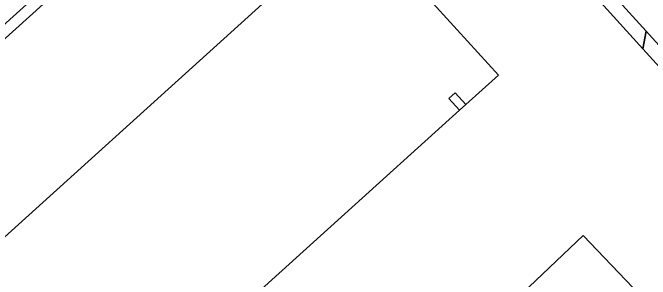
# Model space of a CAD drawing. Extents: x 156141 to 158132, y 385651 to 388333.
# Drawn here: x 156678.1 to 156788.2, y 387398.7 to 387444.8 of the extents above; entities that cross this region are included whole.
import ezdxf

# ---------------------------------------------------------------- set-up
doc = ezdxf.new("R2010")
doc.units = 0
for name, color, linetype in [('IMGEO_Berm_groen', 7, 'Continuous'), ('IMGEO_Erf', 7, 'Continuous'), ('IMGEO_Groenvoorziening', 7, 'Continuous'), ('IMGEO_Hek', 7, 'Continuous'), ('IMGEO_Pand', 7, 'Continuous'), ('IMGEO_Pand_overbouw', 7, 'Continuous'), ('IMGEO_Rijbaan_lokaal_gesloten', 7, 'Continuous'), ('IMGEO_Rijbaan_lokaal_onverhard', 7, 'Continuous'), ('IMGEO_Rijbaan_lokaal_open', 7, 'Continuous')]:
    doc.layers.add(name, color=color, linetype=linetype)

msp = doc.modelspace()

# ---------------------------------------------------------------- linework, layer by layer
at = {"layer": 'IMGEO_Berm_groen'}
msp.add_lwpolyline([(156752.33, 387480.27), (156747.38, 387485.78), (156744.24, 387485.69), (156786.89, 387438.57), (156787.48, 387441.6)], close=True, dxfattribs=at)
at = {"layer": 'IMGEO_Erf'}
msp.add_lwpolyline([(156793.29, 387431.51), (156786.89, 387438.57), (156744.24, 387485.69), (156737.11, 387493.58), (156736.88, 387493.83), (156736.66, 387494.08), (156736.44, 387494.33), (156623.06, 387391.86), (156682.79, 387325.73), (156672.86, 387316.29), (156576.49, 387224.71)], dxfattribs=at)
for points in [[(156676.6, 387356.81), (156668.55, 387365.71), (156668.39, 387365.88), (156672.36, 387369.47), (156667.5, 387374.85), (156663.53, 387371.26), (156663.38, 387371.43), (156657.69, 387377.72), (156661.68, 387381.33), (156656.11, 387387.5), (156730.78, 387455), (156733.33, 387452.18), (156734.43, 387453.18), (156731.88, 387455.98), (156737.49, 387461.06), (156744.9, 387452.86), (156744.18, 387452.21), (156748.77, 387447.13), (156749.48, 387447.79), (156761.94, 387434.01), (156756.33, 387428.93), (156754.49, 387430.96), (156753.4, 387429.98), (156755.24, 387427.95)], [(156778.43, 387338.83), (156743.87, 387375.18), (156776.6, 387406.29), (156792.45, 387389.65), (156794.72, 387391.81), (156792.23, 387394.42), (156803.18, 387404.86), (156810.75, 387396.92), (156811.4, 387396.23), (156815.4, 387392.03), (156816.07, 387391.32), (156823.56, 387383.43), (156812.6, 387372.99), (156810.11, 387375.6), (156807.83, 387373.43), (156811.15, 387369.94)]]:
    msp.add_lwpolyline(points, close=True, dxfattribs=at)
at = {"layer": 'IMGEO_Groenvoorziening'}
msp.add_lwpolyline([(156736.44, 387494.33), (156735.43, 387495.46), (156715.81, 387478.26), (156706, 387469.32), (156668.15, 387435.18), (156649.15, 387418.04), (156627.07, 387398.12), (156622.11, 387393.64), (156621.86, 387393.18), (156623.06, 387391.86)], close=True, dxfattribs=at)
at = {"layer": 'IMGEO_Hek'}
for points in [[(156736.44, 387494.33), (156623.06, 387391.86), (156682.79, 387325.73)], [(156786.89, 387438.57), (156744.24, 387485.69)], [(156793.29, 387431.51), (156786.89, 387438.57)]]:
    msp.add_lwpolyline(points, dxfattribs=at)
at = {"layer": 'IMGEO_Pand'}
for points in [[(156755.24, 387427.95), (156753.4, 387429.98), (156754.49, 387430.96), (156756.33, 387428.93), (156761.94, 387434.01), (156749.48, 387447.79), (156748.77, 387447.13), (156744.18, 387452.21), (156744.9, 387452.86), (156737.49, 387461.06), (156731.88, 387455.98), (156734.43, 387453.18), (156733.33, 387452.18), (156730.78, 387455), (156656.11, 387387.5), (156661.68, 387381.33), (156657.69, 387377.72), (156663.38, 387371.43), (156663.53, 387371.26), (156667.5, 387374.85), (156672.36, 387369.47), (156668.39, 387365.88), (156668.55, 387365.71), (156676.6, 387356.81)], [(156823.56, 387383.43), (156816.07, 387391.32), (156815.4, 387392.03), (156811.4, 387396.23), (156810.75, 387396.92), (156803.18, 387404.86), (156792.23, 387394.42), (156794.72, 387391.81), (156792.45, 387389.65), (156776.6, 387406.29), (156743.87, 387375.18), (156778.43, 387338.83), (156811.15, 387369.94), (156807.83, 387373.43), (156810.11, 387375.6), (156812.6, 387372.99)]]:
    msp.add_lwpolyline(points, close=True, dxfattribs=at)
at = {"layer": 'IMGEO_Pand_overbouw'}
msp.add_lwpolyline([(156756.33, 387428.93), (156754.49, 387430.96), (156753.4, 387429.98), (156755.24, 387427.95)], close=True, dxfattribs=at)
at = {"layer": 'IMGEO_Rijbaan_lokaal_gesloten'}
msp.add_lwpolyline([(156629.72, 387621.37), (156626.1, 387625.52), (156623.94, 387628.24), (156620.47, 387625.5), (156622.68, 387622.73), (156627.6, 387616.65), (156660.67, 387581.57), (156679.05, 387561.32), (156683.22, 387556.75), (156707.07, 387530.38), (156722.22, 387513.64), (156729.61, 387505.46), (156730.3, 387504.71), (156738.02, 387496.2), (156747.38, 387485.78), (156752.33, 387480.27), (156787.48, 387441.6), (156796.34, 387431.82)], dxfattribs=at)
at = {"layer": 'IMGEO_Rijbaan_lokaal_onverhard'}
msp.add_lwpolyline([(156627.07, 387398.12), (156649.15, 387418.04), (156668.15, 387435.18), (156706, 387469.32), (156715.81, 387478.26), (156735.43, 387495.46), (156730.69, 387500.74), (156699.53, 387472.81), (156687.04, 387461.19), (156673.01, 387448.11), (156665.42, 387441.82), (156660.42, 387441.54), (156657.38, 387445.2), (156640.64, 387463.65), (156636.84, 387463.95), (156625.49, 387454.29), (156610.06, 387441.15)], dxfattribs=at)
at = {"layer": 'IMGEO_Rijbaan_lokaal_open'}
msp.add_lwpolyline([(156787.48, 387441.6), (156786.89, 387438.57), (156793.29, 387431.51), (156796.34, 387431.82)], close=True, dxfattribs=at)

doc.saveas('drawing.dxf')
